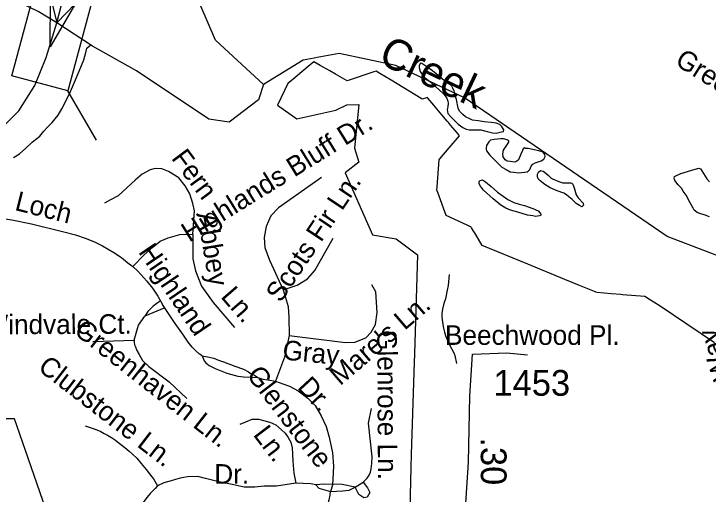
# Model space of a CAD drawing. Extents: x 2001466 to 2224147, y 644118 to 847247.
# Drawn here: x 2065752 to 2069122, y 716517 to 718848 of the extents above; entities that cross this region are included whole.
import ezdxf

# ---------------------------------------------------------------- set-up
doc = ezdxf.new("R2010")
doc.units = 0
for name, color, linetype in [('Exist Boundary Political City Limit New', 7, 'Continuous'), ('Exist Hydrographic Creek Single Shore', 7, 'Continuous'), ('Exist Hydrographic Creek Single Shore Label', 7, 'Continuous'), ('Exist Hydrographic Misc Water Feature', 7, 'Continuous'), ('Exist Road Non-System Type 51', 7, 'Continuous'), ('Exist Road Non-System Type 51 Label', 7, 'Continuous'), ('Exist Road Secondary Mileage Hundredths English Label', 7, 'Continuous'), ('Exist Road Secondary Structure Standard Bridge Attributed CELL', 7, 'Continuous'), ('Exist Road Secondary Structure Standard Bridge CELL', 7, 'Continuous'), ('Exist Road Secondary Type 51 Attributed', 7, 'Continuous'), ('Exist Road Secondary Type 51 Label', 7, 'Continuous'), ('Exist Road Secondary Type 51 Number Label', 7, 'Continuous'), ('Map Preparation Boundary City Limit Buffer Line', 7, 'Continuous')]:
    doc.layers.add(name, color=color, linetype=linetype)

msp = doc.modelspace()

# ---------------------------------------------------------------- linework, layer by layer
at = {"layer": 'Exist Boundary Political City Limit New'}
for points in [[(2069152.4, 717251.6), (2068883.9, 717432.1), (2068842.4, 717458.8), (2068815, 717476.3), (2068706.4, 717485.1), (2068698.2, 717485.8), (2068651.6, 717489.5), (2068582.9, 717495.1), (2068576.6, 717497.2), (2068570, 717500), (2068497.1, 717530.2), (2068426.9, 717559.3), (2068247.5, 717633.6), (2068025.9, 717724.5), (2067995.9, 717773.7), (2067974.1, 717809.4), (2067971.9, 717813.1), (2067971.1, 717813.4), (2067951.6, 717822.4), (2067850, 717868.9), (2067809.6, 717980.9), (2067805.5, 717992.3), (2067806.6, 718008.3), (2067816.4, 718139.2), (2067820.1, 718144.6), (2067864.6, 718197.2), (2067915.1, 718256.9), (2067904.8, 718269.2), (2067871.5, 718308.7), (2067861.2, 718320.8), (2067855.1, 718327.9), (2067830, 718357.9), (2067796.9, 718397.1), (2067790, 718405.3), (2067761.8, 718438.9), (2067759.6, 718441.4), (2067755.1, 718440.2), (2067734.1, 718434.7), (2067728.8, 718437.9), (2067582.6, 718526.8), (2067529, 718559.4), (2067510.9, 718570.4), (2067500, 718566.6), (2067369.8, 718523.4), (2067312.6, 718556), (2067286.4, 718571.1), (2067238.8, 718598.2), (2067207.8, 718616), (2067180, 718592.4), (2067129, 718549.2), (2067115.6, 718537.9), (2067082.5, 718509.9), (2067031.2, 718404.3), (2067126, 718337.9), (2067314, 718379.9), (2067368, 718405.9), (2067425.9, 718408.8), (2067406, 718195.9), (2067426.4, 718128.9)], [(2067426.4, 718128.9), (2067360, 718075.9), (2067492.2, 717775.2), (2067607.9, 717756.3), (2067711.1, 717679.1), (2067696, 717198.1), (2067694.9, 717157.4), (2067681.1, 716709.9), (2067679.2, 716648.6), (2067669.2, 716235.1)], [(2065704.6, 715630.5), (2065760, 715686.8), (2065826.1, 715753.7), (2065887.1, 715815.6), (2065946.9, 715876.1), (2066041.4, 715972), (2066062.8, 715993.6), (2066045, 716046.9), (2065995.9, 716188.2), (2065934.8, 716364.1), (2065892, 716487.2), (2065807.6, 716729.8), (2065754.4, 716882.8), (2065650.8, 716882.7)]]:
    msp.add_lwpolyline(points, dxfattribs=at)
at = {"layer": 'Exist Hydrographic Creek Single Shore'}
msp.add_line((2067223.7, 718636), (2067210.2, 718633.5), dxfattribs=at)
for points in [[(2066963.8, 718505.9), (2066938.7, 718430.9), (2066797.7, 718322.3), (2066697.8, 718337.4), (2066347.8, 718571), (2066134, 718691.1), (2065960.3, 718805.3), (2065868.9, 718859.9), (2065782, 718901.1), (2065602.6, 718976.2)], [(2069565.7, 717462), (2069381.7, 717593.7), (2068922.6, 717767.1), (2067938.8, 718440.1), (2067605.8, 718597.8), (2067330.8, 718655.9), (2067223.7, 718636)], [(2067210.2, 718633.5), (2067155.7, 718623.4), (2066963.8, 718505.9)]]:
    msp.add_lwpolyline(points, dxfattribs=at)
at = {"layer": 'Exist Hydrographic Misc Water Feature'}
for points in [[(2066963.8, 718505.9), (2066730.8, 718720.7), (2066654.7, 718896), (2066587.7, 719304.3), (2066594.9, 719920.9), (2066644.7, 720097.1), (2066653.3, 720274.4)], [(2065749.4, 718150.4), (2065779.6, 718168.5), (2065809.5, 718196.9), (2065841.3, 718224.9), (2065857.3, 718238.7), (2065877.4, 718254.7), (2065897.1, 718278.9), (2065915.3, 718298.8), (2065937.3, 718321.1), (2065967, 718357.1), (2065985.2, 718386.8), (2066005.1, 718426.8), (2066026.9, 718471), (2066046.8, 718517), (2066068.7, 718569.2), (2066090.8, 718625.1), (2066100.7, 718661), (2066106.4, 718681.2), (2066118.7, 718693.1), (2066128.8, 718697.2)], [(2067726.3, 718610), (2067718.6, 718596.2), (2067718.6, 718586.1), (2067724.5, 718568.1), (2067740.5, 718544.2), (2067770.4, 718520.2), (2067814.3, 718480.3), (2067838.3, 718458.4), (2067852.9, 718438.3), (2067858.6, 718424.5), (2067860.9, 718414.4), (2067858.6, 718396.5), (2067854.9, 718384.5), (2067856.6, 718374.5), (2067858.8, 718364.4), (2067872.8, 718348.5), (2067908.8, 718312.6), (2067930.8, 718296.7), (2067947, 718288.6), (2067962.8, 718284.6), (2067988.8, 718284.7), (2068019, 718284.6), (2068049.1, 718276.8), (2068074.9, 718270.8), (2068092.8, 718268.9), (2068118.8, 718275.1), (2068129.1, 718276.8), (2068130.7, 718285), (2068126.6, 718290.9), (2068118.8, 718303.1), (2068110.8, 718310.8), (2068092.8, 718316.8), (2068068.8, 718320.8), (2068034.9, 718324.7), (2068005, 718328.9), (2067979, 718332.8), (2067965, 718338.6), (2067944.5, 718348.6), (2067930.8, 718360.4), (2067914.8, 718376.6), (2067908.6, 718390.5), (2067900.8, 718432.7), (2067894.7, 718452.7), (2067890.2, 718466.4), (2067888.5, 718476.4)], [(2067726.3, 718610), (2067732.5, 718608.3), (2067756.1, 718592.2), (2067784.2, 718572.5), (2067820.3, 718544.3), (2067852.2, 718516.3), (2067868.4, 718506.6), (2067876.4, 718498.5), (2067880.7, 718488.5), (2067884.4, 718480.6), (2067888.5, 718476.4)], [(2068116.6, 718241), (2068083.1, 718238.8), (2068064.9, 718234.6), (2068056.9, 718226.9), (2068047, 718208.9), (2068045, 718196.7), (2068045, 718191), (2068047, 718183), (2068063.2, 718162.7), (2068089.1, 718136.8), (2068105.1, 718121), (2068121.1, 718104.8), (2068141.2, 718092.9), (2068161.3, 718080.9), (2068179.3, 718079), (2068203.1, 718077), (2068243.5, 718081.4), (2068249.2, 718085.4), (2068256.8, 718093.2), (2068263, 718109.3), (2068271, 718119.4), (2068283.1, 718125.3), (2068311.2, 718135.3), (2068325.1, 718143.2), (2068331, 718155.3), (2068328.8, 718165.4), (2068321.2, 718177.5), (2068300.9, 718183.4), (2068248.8, 718195.4), (2068234.9, 718195.1), (2068231, 718197.3), (2068225, 718193.3), (2068220.7, 718185), (2068213.1, 718167.1), (2068201.2, 718139.3), (2068193, 718133.3), (2068183, 718129.1), (2068161.3, 718131.2), (2068147.1, 718132.9), (2068137.1, 718138.9), (2068127, 718155), (2068125, 718169.1), (2068128.9, 718186.8), (2068145.3, 718211.1), (2068154.7, 718225.1), (2068155.1, 718229.1), (2068152.6, 718233.1), (2068147.1, 718237.2), (2068129.1, 718241.1), (2068116.6, 718241)], [(2068367.1, 718047.6), (2068397.3, 718035.3), (2068417.2, 718027.4), (2068455.5, 718027.8), (2068461, 718025.7), (2068465.1, 718021.8), (2068471.5, 718003.8), (2068481.6, 717969.5), (2068491.6, 717955.8), (2068515.4, 717929.8), (2068517.4, 717919.8), (2068513.3, 717915.9), (2068509.2, 717911.7), (2068497.5, 717917.5), (2068481.3, 717927.7), (2068461.3, 717947.8), (2068445.5, 717959.5), (2068435.2, 717969.6), (2068421.3, 717977.4), (2068389.3, 717989.5), (2068355.4, 718003.6), (2068329.2, 718019.3), (2068307.1, 718037.3), (2068297.2, 718047.3), (2068293.3, 718057.2), (2068293.3, 718069.4), (2068299.3, 718079.4), (2068309.1, 718087.3), (2068321, 718085.4), (2068333.5, 718075.5), (2068347, 718063.2), (2068357.3, 718053.2), (2068367.1, 718047.6)], [(2069129.3, 717862.7), (2069107.4, 717870.9), (2069081.5, 717878.9), (2069069.2, 717884.8), (2069055.1, 717894.7), (2069049.1, 717904.9), (2069035.2, 717930.6), (2069015.1, 717968.4), (2069001.2, 717988.4), (2068993.2, 718002.6), (2068977.2, 718018.4), (2068961, 718038.7), (2068959.1, 718044.7), (2068956.9, 718052.4), (2068959.1, 718058.5), (2068965.1, 718062.5), (2068989.3, 718072.6), (2069059.2, 718094.9), (2069076.8, 718098.6), (2069085, 718096.6), (2069091, 718086.8), (2069115.4, 718047), (2069129.1, 718032.7)], [(2068271.6, 717903.1), (2068297.2, 717891.5), (2068307.5, 717881.4), (2068309.3, 717877.5), (2068309.5, 717871.4), (2068303.4, 717867.5), (2068283.5, 717865.2), (2068271.6, 717867.4), (2068245.3, 717871.4), (2068197.6, 717885.1), (2068163.5, 717895.1), (2068139.7, 717904.9), (2068115.7, 717919), (2068079.2, 717950.9), (2068031.1, 717992.7), (2068017.3, 718012.6), (2068011.4, 718022.9), (2068011.2, 718034.7), (2068015.3, 718038.9), (2068021.2, 718040.9), (2068027.2, 718042.8), (2068041.1, 718033), (2068069.4, 718010.8), (2068099.5, 717982.7), (2068127.2, 717963.1), (2068149.2, 717947.2), (2068179.7, 717933.3), (2068205.6, 717925.3), (2068231.4, 717917.3), (2068271.6, 717903.1)]]:
    msp.add_lwpolyline(points, dxfattribs=at)
at = {"layer": 'Exist Road Non-System Type 51'}
for p, q in [((2066484.7, 717421.1), (2066387.6, 717381.5)), ((2066135.5, 717257.4), (2066336.1, 717264))]:
    msp.add_line(p, q, dxfattribs=at)
for points in [[(2066620.9, 717776.5), (2066627.9, 717891.7), (2066620.9, 717928.2), (2066605.4, 717974.6), (2066583, 718013.9), (2066552.1, 718051.8), (2066503, 718082.7), (2066469.3, 718095.3), (2066437, 718098.2), (2066413.2, 718091.1), (2066375.3, 718070.1), (2066340.2, 718040.6), (2066258.8, 717964.7), (2066220.9, 717945.1), (2066191.4, 717929.6)], [(2067245.2, 718053.5), (2067036.7, 717907), (2066998.5, 717868.7), (2066976, 717815.9), (2066966.8, 717763.1), (2066969.4, 717714.2), (2066993.2, 717652.2), (2067059.2, 717508.2)], [(2065474.3, 717900.5), (2065496.9, 717892.1), (2065525.2, 717885.1), (2065567.7, 717877), (2065602.1, 717870.9), (2065648.6, 717863.8), (2065741.5, 717848.7), (2065837.6, 717829.5), (2065994.2, 717790), (2066051.1, 717775.1), (2066097.4, 717759.7), (2066143.7, 717741.4), (2066181.6, 717721.8), (2066236.3, 717689.5), (2066274.2, 717665.6), (2066305.1, 717640.3), (2066329, 717622), (2066354.2, 717599.6), (2066397.7, 717550.4), (2066424.4, 717516.7), (2066451.1, 717478.8), (2066473.5, 717438.1)], [(2066329, 717622), (2066382.3, 717676.8), (2066427.2, 717717.5), (2066462.3, 717745.6), (2066501.6, 717761.1), (2066557.7, 717776.5), (2066591.4, 717779.3), (2066620.9, 717776.5)], [(2066620.9, 717776.5), (2066620.9, 717660), (2066633.5, 717601), (2066663, 717526.5), (2066719.1, 717447.9), (2066823, 717326)], [(2067059.2, 717508.2), (2067126.5, 717532), (2067177.9, 717562.4), (2067212.2, 717602), (2067301.9, 717759.1)], [(2067864.4, 717583.6), (2067859.5, 717529.7), (2067854.5, 717507.6), (2067846.6, 717465.5), (2067838.5, 717441.7), (2067832.6, 717415.6), (2067829.9, 717394.3), (2067828.6, 717377.7), (2067832.8, 717349.6), (2067836.7, 717323.5), (2067842.9, 717302.6), (2067848.8, 717281.7), (2067858.8, 717259.7), (2067865.7, 717245.7), (2067878.4, 717221.1), (2067887.1, 717203.7), (2067893, 717189.8), (2067901, 717151.8)], [(2067059.2, 717508.2), (2067082.9, 717427.2), (2067086.9, 717374.4), (2067088.2, 717287.2)], [(2067088.2, 717287.2), (2067361.3, 717252.9), (2067407.5, 717254.2), (2067460.3, 717275.3), (2067486.7, 717303.1), (2067507.8, 717340), (2067515.7, 717398.1), (2067509.1, 717498.5), (2067489.3, 717532.8)], [(2066463.9, 717455.5), (2066428.5, 717430.3), (2066402.1, 717403.9), (2066387.6, 717381.5)], [(2066666, 717189), (2066652.8, 717196.9), (2066633, 717214.1), (2066617.1, 717231.2), (2066598.7, 717255), (2066574.9, 717288), (2066534, 717346.1), (2066473.5, 717438.1)], [(2066336.1, 717264), (2066349.3, 717310.2), (2066357.2, 717337.9), (2066387.6, 717381.5)], [(2066336.1, 717264), (2066336.1, 717255.5), (2066337.4, 717242.3), (2066342.7, 717231.8), (2066349.3, 717214.6), (2066359.9, 717194.8), (2066377, 717165.8), (2066407.4, 717136.7), (2066506.3, 717062.8), (2066592.1, 716982.2)], [(2067088.2, 717287.2), (2067065.8, 717181.6), (2067022.2, 717065.4)], [(2066666, 717189), (2066692.4, 717183.7), (2066722.7, 717177.1), (2066745.1, 717167.9), (2066768.9, 717158.6), (2066824.3, 717138.8), (2066866.5, 717123), (2066891.6, 717111.1), (2066903.5, 717101.8), (2066920.6, 717093.9), (2066936.5, 717083.9)], [(2066666, 717189), (2066675.2, 717163.5), (2066683.4, 717154.7), (2066700.4, 717141.4), (2066728.8, 717127.3), (2066785.7, 717105.1), (2066838.4, 717090.4), (2066853.4, 717087.9), (2066866.2, 717086.2), (2066900.8, 717084.2), (2066936.5, 717083.9)], [(2066936.5, 717083.9), (2066960.2, 717076), (2066985.3, 717072), (2067022.2, 717065.4), (2067057.6, 717052.4), (2067089.5, 717040.6), (2067131.5, 717018.8), (2067178.5, 716983.5), (2067213.8, 716948.2), (2067244, 716897.8), (2067267.5, 716845.7), (2067282.6, 716793.6), (2067299.4, 716718), (2067302.8, 716652.4), (2067298.4, 716561.1)], [(2067447.2, 716575.5), (2067466.3, 716595.1), (2067477, 716609.2), (2067483.2, 716623.2), (2067486.5, 716640.6), (2067489.9, 716665.4), (2067490.5, 716699.1), (2067474.1, 716861.1), (2067487.5, 716933.4)], [(2066851, 716856.1), (2066877.9, 716867.9), (2066908.1, 716881.3), (2066941.7, 716881.3), (2066963.6, 716874.6), (2066993.8, 716866.2), (2067024, 716854.4), (2067050.9, 716829.2), (2067069.4, 716812.4), (2067082.8, 716792.2), (2067096.2, 716768.7), (2067102.9, 716741.8), (2067104.6, 716711.6), (2067106.3, 716678), (2067111.3, 716619.2), (2067119.9, 716570.5)], [(2066098, 716849.5), (2066132.6, 716837.8), (2066154.4, 716829.2), (2066173.5, 716821.3), (2066190, 716811.7), (2066206.5, 716803.2), (2066225.1, 716792), (2066244.8, 716778.7), (2066262.3, 716765.4), (2066290, 716744.1), (2066311.8, 716726.1), (2066328.3, 716711.7), (2066347.9, 716692), (2066369.8, 716666.5), (2066394.2, 716636.7), (2066415.5, 716609.6), (2066428.8, 716591), (2066449.7, 716557)], [(2067119.9, 716570.5), (2067027.4, 716555.3), (2066966.9, 716555.3), (2066921.6, 716551.9), (2066869.5, 716551.9), (2066810.7, 716563.7), (2066755.3, 716575.5), (2066715, 716585.5), (2066681.4, 716593.9), (2066644.5, 716602.3), (2066594.1, 716600.7), (2066558.8, 716595.6), (2066537, 716588.9), (2066515.2, 716582.2), (2066479.9, 716572.1), (2066449.7, 716557)], [(2066449.7, 716557), (2066437.9, 716545.2), (2066426.2, 716533.4), (2066412.7, 716520), (2066399.3, 716503.2), (2066358.6, 716448.9), (2066327.7, 716391.5)], [(2067217.1, 716563), (2067193.3, 716566.8), (2067156.3, 716569.1), (2067119.9, 716570.5)], [(2067408.6, 716551.9), (2067344.8, 716564.7), (2067255.8, 716566.4), (2067217.1, 716563)], [(2067217.1, 716563), (2067232.3, 716546.2), (2067289.4, 716530.1)], [(2067298.4, 716561.1), (2067289.4, 716530.1)], [(2067447.2, 716575.5), (2067469, 716548.6), (2067479.1, 716525), (2067467.4, 716503.2), (2067450.6, 716499.8), (2067427.1, 716515), (2067408.6, 716551.9)], [(2067408.6, 716551.9), (2067447.2, 716575.5)], [(2067254.2, 716406.6), (2067272.6, 716456.5), (2067282.4, 716490), (2067287.7, 716513), (2067289.4, 716530.1)], [(2067289.4, 716530.1), (2067346.5, 716533.4), (2067380, 716536.1), (2067408.6, 716551.9)]]:
    msp.add_lwpolyline(points, dxfattribs=at)
at = {"layer": 'Exist Road Secondary Structure Standard Bridge Attributed CELL'}
msp.add_lwpolyline([(2066051.1, 718898.3), (2065928.2, 718687.7), (2065929.3, 718931.5), (2065960.3, 718805.3)], close=True, dxfattribs=at)
at = {"layer": 'Exist Road Secondary Structure Standard Bridge CELL'}
msp.add_line((2066152.5, 718235.3), (2066014.5, 718474.4), dxfattribs=at)
msp.add_lwpolyline([(2065741.7, 718547.4), (2065898.2, 719131.3), (2066170.9, 719058.2), (2066014.5, 718474.4)], close=True, dxfattribs=at)
at = {"layer": 'Exist Road Secondary Type 51 Attributed'}
for points in [[(2065960.3, 718805.3), (2065983.4, 718891.7), (2066016.7, 719026.6), (2066033.7, 719096.6)], [(2065659.2, 718262.5), (2065775.7, 718377.4), (2065854.2, 718500.9), (2065908.4, 718635.9), (2065960.3, 718805.3)], [(2067946.2, 715862.1), (2067921.4, 715948.3), (2067921.4, 716045.7), (2067931, 716248.4), (2067958.9, 716673.1), (2067965.3, 716992.4), (2067978.9, 717195.9), (2068145.6, 717202.3), (2068245.3, 717193.5)]]:
    msp.add_lwpolyline(points, dxfattribs=at)
at = {"layer": 'Map Preparation Boundary City Limit Buffer Line'}
for points in [[(2069152.4, 717251.6), (2068883.9, 717432.1), (2068842.4, 717458.8), (2068815, 717476.3), (2068706.4, 717485.1), (2068698.2, 717485.8), (2068651.6, 717489.5), (2068582.9, 717495.1), (2068576.6, 717497.2), (2068570, 717500), (2068497.1, 717530.2), (2068426.9, 717559.3), (2068247.5, 717633.6), (2068025.9, 717724.5), (2067995.9, 717773.7), (2067974.1, 717809.4), (2067971.9, 717813.1), (2067971.1, 717813.4), (2067951.6, 717822.4), (2067850, 717868.9), (2067809.6, 717980.9), (2067805.5, 717992.3), (2067806.6, 718008.3), (2067816.4, 718139.2), (2067820.1, 718144.6), (2067864.6, 718197.2), (2067915.1, 718256.9), (2067904.8, 718269.2), (2067871.5, 718308.7), (2067861.2, 718320.8), (2067855.1, 718327.9), (2067830, 718357.9), (2067796.9, 718397.1), (2067790, 718405.3), (2067761.8, 718438.9), (2067759.6, 718441.4), (2067755.1, 718440.2), (2067734.1, 718434.7), (2067728.8, 718437.9), (2067582.6, 718526.8), (2067529, 718559.4), (2067510.9, 718570.4), (2067500, 718566.6), (2067369.8, 718523.4), (2067312.6, 718556), (2067286.4, 718571.1), (2067238.8, 718598.2), (2067207.8, 718616), (2067180, 718592.4), (2067129, 718549.2), (2067115.6, 718537.9), (2067082.5, 718509.9), (2067031.2, 718404.3), (2067126, 718337.9), (2067314, 718379.9), (2067368, 718405.9), (2067425.9, 718408.8), (2067406, 718195.9), (2067426.4, 718128.9)], [(2067426.4, 718128.9), (2067360, 718075.9), (2067492.2, 717775.2), (2067607.9, 717756.3), (2067711.1, 717679.1), (2067696, 717198.1), (2067694.9, 717157.4), (2067681.1, 716709.9), (2067679.2, 716648.6), (2067669.2, 716235.1)], [(2065704.6, 715630.5), (2065760, 715686.8), (2065826.1, 715753.7), (2065887.1, 715815.6), (2065946.9, 715876.1), (2066041.4, 715972), (2066062.8, 715993.6), (2066045, 716046.9), (2065995.9, 716188.2), (2065934.8, 716364.1), (2065892, 716487.2), (2065807.6, 716729.8), (2065754.4, 716882.8), (2065650.8, 716882.7)]]:
    msp.add_lwpolyline(points, dxfattribs=at)

# ---------------------------------------------------------------- texts
at = {"layer": 'Exist Hydrographic Creek Single Shore Label'}
msp.add_text('Creek', height=150, rotation=334.6543, dxfattribs=at).set_placement((2067514.5, 718612.6))
at = {"layer": 'Exist Road Non-System Type 51 Label'}
for s, rotation, p in [('Greensview Dr.', 327.9835, (2068956.1, 718604)), ('Highlands Bluff Dr.', 31.798, (2066603, 717737.4)), ('Fern', 306.7834, (2066513, 718147)), ('Scots Fir Ln.', 56.3209, (2067047.2, 717442.2)), ('Loch', 345.8733, (2065751.8, 717896.7)), ('Abbey', 279.441, (2066641.4, 717877.4)), ('Highland', 304.0025, (2066353.1, 717692.8)), ('Ln.', 310.87, (2066752.2, 717474.2)), ("Mare's Ln.", 40.6878, (2067335.9, 717040.3)), ('Windvale Ct.', 0.223, (2065604.5, 717292.9)), ('Greenhaven Ln.', 321.904, (2066037.7, 717299.7)), ('Glenrose Ln.', 270.264, (2067515.9, 717313.3)), ('Solitude Way', 108.098, (2069393.4, 716617.9)), ('Gray', 354.2393, (2067052.9, 717171.2)), ('Clubstone Ln.', 322.4243, (2065863.3, 717122.1)), ('Glenstone', 307.398, (2066877.7, 717095.5)), ('Dr.', 312.79, (2067124.1, 717033.6)), ('Ln.', 307.398, (2066910, 716805.4))]:
    msp.add_text(s, height=95, rotation=rotation, dxfattribs=at).set_placement(p)
msp.add_text('Dr.', height=95, dxfattribs=at).set_placement((2066724.8, 716567.8))
at = {"layer": 'Exist Road Secondary Mileage Hundredths English Label'}
msp.add_text('.30', height=125, rotation=270.1, dxfattribs=at).set_placement((2068018.4, 716792.7))
at = {"layer": 'Exist Road Secondary Type 51 Label'}
msp.add_text('Beechwood Pl.', height=95, rotation=359.9975, dxfattribs=at).set_placement((2067844.8, 717241.7))
at = {"layer": 'Exist Road Secondary Type 51 Number Label'}
msp.add_text('1453', height=125, dxfattribs=at).set_placement((2068080.3, 716994.7))

doc.saveas('drawing.dxf')
